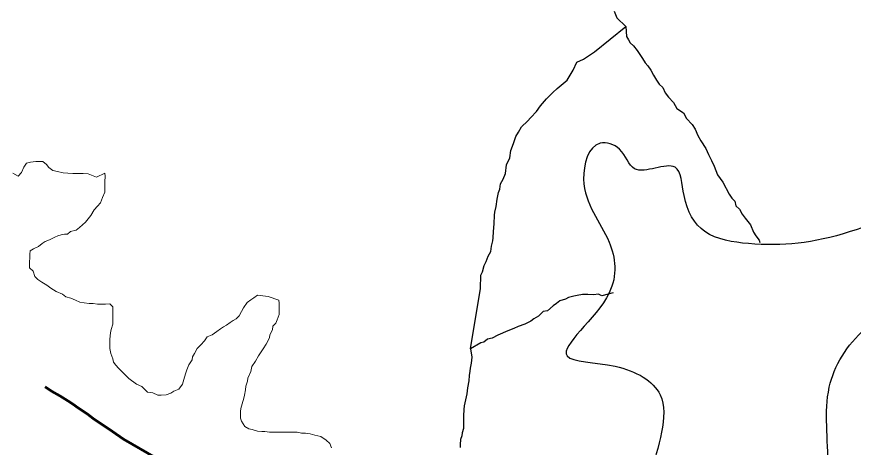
# Model space of a CAD drawing. Extents: x -1643653 to 4543381, y 1624270 to 13878484.
# Drawn here: x 630834 to 636293, y 8936921 to 8939733 of the extents above; entities that cross this region are included whole.
import ezdxf

# ---------------------------------------------------------------- set-up
doc = ezdxf.new("R2010")
doc.units = 0
doc.header["$LTSCALE"] = 200
doc.linetypes.add('LONG_DASH_SHORT_DASH', pattern=[9.9, 6, -1.2, 1.5, -1.2])
for name, color, linetype, lineweight in [('12', 7, 'Continuous', 25), ('21', 7, 'Continuous', 25), ('25', 7, 'Continuous', 13), ('57', 7, 'Continuous', 13), ('60', 7, 'Continuous', 13), ('7', 7, 'LONG_DASH_SHORT_DASH', 60)]:
    doc.layers.add(name, color=color, linetype=linetype, lineweight=lineweight)

msp = doc.modelspace()

# ---------------------------------------------------------------- linework, layer by layer
at = {"layer": '12'}
msp.add_line((633795.1, 8937564.7), (633860.7, 8937957.3), dxfattribs=at)
for points in [[(634732.3, 8939769.1), (634749.5, 8939726.5), (634809.1, 8939668.5)], [(634426.2, 8939318), (634464.3, 8939382.9), (634489.7, 8939435.3), (634532.3, 8939455), (634605.2, 8939504.6), (634809.1, 8939668.5)], [(634809.1, 8939668.5), (634813.6, 8939603.4), (634826, 8939583.2), (634838.3, 8939563.1), (634858.2, 8939543), (634882.9, 8939512.8), (634905.2, 8939480.1), (634917.6, 8939460), (634934.8, 8939432.3), (634952.2, 8939412.2), (634972, 8939384.5), (634989.3, 8939351.8), (635009, 8939319.2), (635026.3, 8939291.5), (635051.2, 8939271.3), (635065.9, 8939236.2), (635088.2, 8939208.5), (635120.5, 8939173.2), (635142.7, 8939133), (635185, 8939105.2), (635204.7, 8939067.5), (635241.9, 8939029.7), (635261.7, 8938999.6), (635278.9, 8938956.9), (635298.6, 8938921.7), (635330.8, 8938871.4), (635348, 8938833.8), (635367.7, 8938793.6), (635384.9, 8938755.9), (635407, 8938700.7), (635441.6, 8938652.9)], [(633860.7, 8937957.3), (633863.8, 8938044.9), (633874, 8938067.4), (633884.3, 8938107.4), (633897, 8938134.8), (633909.8, 8938169.8), (633927.5, 8938199.7), (633932.8, 8938234.8), (633940.6, 8938269.8), (633943.2, 8938289.8), (633946, 8938329.8), (633948.9, 8938379.8), (633951.8, 8938437.4), (633954.5, 8938457.4), (633962.3, 8938492.4), (633970.2, 8938542.4), (633978, 8938584.9), (633985.7, 8938607.4), (633990.9, 8938642.4), (634008.7, 8938672.4), (634024, 8938709.8), (634029.4, 8938764.9), (634052.2, 8938812.3), (634057.6, 8938859.8), (634075.5, 8938904.8), (634090.8, 8938949.7), (634108.5, 8938979.6), (634128.8, 8939014.6), (634166.6, 8939051.9), (634189.3, 8939074.2), (634227.1, 8939114.1), (634252.4, 8939151.4), (634290.3, 8939196.2), (634333.1, 8939238.5), (634360.8, 8939263.4), (634426.2, 8939318)], [(635441.6, 8938652.9), (635483.6, 8938575), (635500.9, 8938547.3), (635520.7, 8938527.2), (635528, 8938497.1), (635550.3, 8938476.9), (635567.6, 8938444.2), (635587.4, 8938416.6), (635622.1, 8938373.8), (635641.8, 8938326.1), (635656.6, 8938301), (635678.9, 8938273.3), (635684.2, 8938258.7)], [(634725.8, 8937929.1), (634653.1, 8937909.5), (634630.7, 8937919.7), (634598.2, 8937917.4), (634560.7, 8937917.7), (634525.7, 8937917.9), (634490.6, 8937913.1), (634470.6, 8937908.2), (634435.5, 8937898.5), (634415.4, 8937888.6), (634377.8, 8937876.3), (634357.6, 8937858.9), (634335, 8937844), (634297.2, 8937811.8), (634269.7, 8937806.9), (634239.5, 8937777.1), (634209.3, 8937759.8), (634189.2, 8937744.9), (634149, 8937725.1), (634106.4, 8937710.4), (634078.8, 8937695.5), (634038.6, 8937680.8), (633973.4, 8937653.7), (633935.7, 8937633.9), (633905.7, 8937626.6), (633883, 8937606.7), (633863, 8937601.8), (633795.1, 8937564.7)], [(633795.1, 8937564.7), (633804.7, 8937509.6), (633802.1, 8937489.6), (633799.4, 8937469.6), (633794.2, 8937437), (633791.5, 8937417), (633786.3, 8937389.5), (633783.5, 8937354.5), (633775.7, 8937309.5), (633770.4, 8937269.5), (633762.6, 8937229.5), (633754.8, 8937192), (633752.1, 8937166.9), (633749.3, 8937126.9), (633749, 8937081.8), (633748.7, 8937044.3), (633740.9, 8937014.3), (633738.3, 8936994.3), (633730.6, 8936971.8), (633727.9, 8936939.3), (633727.7, 8936919.2)]]:
    msp.add_lwpolyline(points, dxfattribs=at)
at = {"layer": '21'}
msp.add_spline([(635677.5, 8935542.3), (635110.6, 8935620.5), (634836.9, 8935855.3), (634709.8, 8936099.8), (634846.6, 8936275.8), (634973.7, 8936735.4), (635032.4, 8937263.6), (634739.1, 8937449.4), (634426.3, 8937517.8), (634700, 8937928.6), (634700, 8938261.1), (634533.8, 8938671.9), (634641.4, 8938906.6), (634768.4, 8938867.5), (634866.2, 8938740.3), (635130.1, 8938750.1), (635188.8, 8938564.3), (635325.6, 8938329.6), (635609.1, 8938251.3), (636273.8, 8938329.6), (636811.4, 8938368.7), (636860.3, 8938163.3), (636371.5, 8937693.9), (636136.9, 8937312.5), (636127.2, 8936784.3), (636156.5, 8936275.8), (636694.1, 8936060.6), (636850.5, 8935855.3), (636821.3, 8935831.4), (636756.6, 8935782.4), (636679.7, 8935742.2), (636611.5, 8935703.8), (636571.3, 8935684.5), (636504.8, 8935639.1), (636420.9, 8935593.6), (636337, 8935576.1), (636239.1, 8935562.1), (636151.7, 8935569.1), (636071.2, 8935593.6), (635990.8, 8935618.1), (635878.9, 8935632.1), (635826.5, 8935633.8), (635795, 8935628.6), (635758.3, 8935612.8), (635712.8, 8935584.8), (635680.9, 8935555.9), (635677.5, 8935542.3)], degree=3, dxfattribs=at)
at = {"layer": '25'}
for points in [[(631355.1, 8938684.9), (631300.2, 8938707.8), (631267.7, 8938708), (631247.7, 8938708.2), (631220.2, 8938708.3), (631200.2, 8938708.5), (631167.7, 8938711.2), (631137.7, 8938713.9), (631100.2, 8938721.7), (631070.3, 8938729.4), (631042.9, 8938747.1), (631028.1, 8938767.2), (631003.2, 8938787.4), (630958.2, 8938787.7), (630923.1, 8938782.9), (630898.1, 8938775.6), (630880.4, 8938750.7), (630865.1, 8938715.7), (630842.4, 8938690.8), (630807.5, 8938711.1)], [(631394.1, 8938552), (631409.4, 8938586.9), (631409.6, 8938622), (631409.9, 8938654.5), (631410.2, 8938692.1), (631407.8, 8938712.1), (631355.1, 8938684.9)], [(632474.7, 8937906.4), (632404.7, 8937914.4), (632382.1, 8937897), (632362, 8937884.6), (632336.8, 8937867.3), (632314, 8937832.4), (632301.3, 8937807.4), (632286.1, 8937780), (632266, 8937760.1), (632245.8, 8937747.7), (632225.8, 8937735.3), (632203.1, 8937717.9), (632183, 8937708.1), (632162.9, 8937693.2), (632140.3, 8937675.8), (632110.1, 8937656), (632077.5, 8937641.2), (632059.8, 8937616.3), (632034.6, 8937588.9), (632011.9, 8937566.5), (631994.1, 8937534.1), (631981.4, 8937511.6), (631978.8, 8937491.6), (631956, 8937459.2), (631943.3, 8937426.8), (631935.6, 8937399.3), (631925.3, 8937364.3), (631915, 8937331.8), (631892.3, 8937299.4), (631859.7, 8937287.1), (631839.6, 8937274.7), (631809.5, 8937262.4), (631776.9, 8937260.1), (631754.4, 8937260.3), (631722, 8937275.5), (631687.1, 8937280.7), (631649.8, 8937318.6), (631614.9, 8937333.8), (631565.2, 8937369.2), (631530.4, 8937404.5), (631498.2, 8937437.2), (631480.8, 8937457.4), (631466, 8937477.5), (631461.1, 8937497.5), (631448.9, 8937532.7), (631441.6, 8937565.3), (631441.8, 8937585.3), (631441.9, 8937605.3), (631442.1, 8937625.3), (631444.7, 8937647.9), (631444.9, 8937667.9), (631450.1, 8937690.4), (631460.3, 8937725.4), (631460.7, 8937767.9), (631460.9, 8937798), (631461.2, 8937838), (631441.3, 8937858.2), (631413.8, 8937855.9), (631383.8, 8937856.1), (631361.3, 8937856.2), (631333.8, 8937858.9), (631306.3, 8937859.1), (631273.8, 8937864.3), (631246.3, 8937869.5), (631216.4, 8937882.2), (631186.5, 8937894.9), (631154.1, 8937902.6), (631131.7, 8937920.3), (631091.8, 8937938.1), (631057, 8937960.9), (631029.6, 8937978.6), (630997.2, 8937998.8), (630972.3, 8938016.5), (630952.5, 8938036.7), (630940.2, 8938071.8), (630917.9, 8938092), (630918.2, 8938127), (630918.4, 8938162.1), (630918.6, 8938182.1), (630921.2, 8938204.6), (630943.8, 8938217), (630976.5, 8938231.8), (630999.1, 8938251.7), (631019.2, 8938264), (631046.8, 8938276.4), (631082, 8938293.7), (631102.1, 8938301.1), (631124.6, 8938308.4), (631144.7, 8938313.3), (631164.7, 8938313.2), (631184.8, 8938330.5), (631222.4, 8938337.8), (631242.5, 8938355.2), (631262.7, 8938372.6), (631282.8, 8938390), (631300.5, 8938412.4), (631318.2, 8938434.8), (631338.5, 8938472.2), (631361.1, 8938494.6), (631381.3, 8938517), (631394.1, 8938552)], [(632887.3, 8936917.3), (632877.5, 8936944.9), (632852.7, 8936967.6), (632817.8, 8936990.4), (632780.4, 8937000.6), (632748, 8937008.3), (632718, 8937013.6), (632693, 8937013.7), (632663, 8937018.9), (632633, 8937019.1), (632613, 8937019.3), (632585.5, 8937019.4), (632558, 8937019.6), (632527.9, 8937019.8), (632502.9, 8937020), (632482.9, 8937020.1), (632452.9, 8937022.8), (632432.9, 8937023), (632405.4, 8937025.6), (632370.5, 8937035.9), (632348, 8937041), (632323.1, 8937056.2), (632300.9, 8937091.4), (632293.5, 8937111.5), (632293.7, 8937131.5), (632293.9, 8937154.1), (632296.5, 8937174.1), (632304.2, 8937204.1), (632317, 8937241.5), (632319.7, 8937261.5), (632327.5, 8937296.5), (632330.1, 8937319.1), (632340.4, 8937351.5), (632343, 8937371.5), (632360.9, 8937416.5), (632368.6, 8937449), (632391.4, 8937483.9), (632411.7, 8937518.8), (632442, 8937563.7), (632462.3, 8937593.6), (632482.6, 8937636), (632485.3, 8937656), (632503, 8937688.4), (632505.7, 8937710.9), (632525.8, 8937730.8), (632533.5, 8937753.3), (632546.3, 8937788.3), (632546.5, 8937818.3), (632546.7, 8937840.8), (632546.8, 8937860.9), (632544.5, 8937880.9), (632474.7, 8937906.4)]]:
    msp.add_lwpolyline(points, dxfattribs=at)
at = {"layer": '57'}
for points in [[(631355.1, 8938684.9), (631300.2, 8938707.8), (631267.7, 8938708), (631247.7, 8938708.2), (631220.2, 8938708.3), (631200.2, 8938708.5), (631167.7, 8938711.2), (631137.7, 8938713.9), (631100.2, 8938721.7), (631070.3, 8938729.4), (631042.9, 8938747.1), (631028.1, 8938767.2), (631003.2, 8938787.4), (630958.2, 8938787.7), (630923.1, 8938782.9), (630898.1, 8938775.6), (630880.4, 8938750.7), (630865.1, 8938715.7), (630842.4, 8938690.8), (630807.5, 8938711.1)], [(630807.5, 8938711.1), (630842.4, 8938690.8), (630865.1, 8938715.7), (630880.4, 8938750.7), (630898.1, 8938775.6), (630923.1, 8938782.9), (630958.2, 8938787.7), (631003.2, 8938787.4), (631028.1, 8938767.2), (631042.9, 8938747.1), (631070.3, 8938729.4), (631100.2, 8938721.7), (631137.7, 8938713.9), (631167.7, 8938711.2), (631200.2, 8938708.5), (631220.2, 8938708.3), (631247.7, 8938708.2), (631267.7, 8938708), (631300.2, 8938707.8), (631355.1, 8938684.9)], [(631394.1, 8938552), (631409.4, 8938586.9), (631409.6, 8938622), (631409.9, 8938654.5), (631410.2, 8938692.1), (631407.8, 8938712.1), (631355.1, 8938684.9)], [(631355.1, 8938684.9), (631407.8, 8938712.1), (631410.2, 8938692.1), (631409.9, 8938654.5), (631409.6, 8938622), (631409.4, 8938586.9), (631394.1, 8938552)], [(632474.7, 8937906.4), (632404.7, 8937914.4), (632382.1, 8937897), (632362, 8937884.6), (632336.8, 8937867.3), (632314, 8937832.4), (632301.3, 8937807.4), (632286.1, 8937780), (632266, 8937760.1), (632245.8, 8937747.7), (632225.8, 8937735.3), (632203.1, 8937717.9), (632183, 8937708.1), (632162.9, 8937693.2), (632140.3, 8937675.8), (632110.1, 8937656), (632077.5, 8937641.2), (632059.8, 8937616.3), (632034.6, 8937588.9), (632011.9, 8937566.5), (631994.1, 8937534.1), (631981.4, 8937511.6), (631978.8, 8937491.6), (631956, 8937459.2), (631943.3, 8937426.8), (631935.6, 8937399.3), (631925.3, 8937364.3), (631915, 8937331.8), (631892.3, 8937299.4), (631859.7, 8937287.1), (631839.6, 8937274.7), (631809.5, 8937262.4), (631776.9, 8937260.1), (631754.4, 8937260.3), (631722, 8937275.5), (631687.1, 8937280.7), (631649.8, 8937318.6), (631614.9, 8937333.8), (631565.2, 8937369.2), (631530.4, 8937404.5), (631498.2, 8937437.2), (631480.8, 8937457.4), (631466, 8937477.5), (631461.1, 8937497.5), (631448.9, 8937532.7), (631441.6, 8937565.3), (631441.8, 8937585.3), (631441.9, 8937605.3), (631442.1, 8937625.3), (631444.7, 8937647.9), (631444.9, 8937667.9), (631450.1, 8937690.4), (631460.3, 8937725.4), (631460.7, 8937767.9), (631460.9, 8937798), (631461.2, 8937838), (631441.3, 8937858.2), (631413.8, 8937855.9), (631383.8, 8937856.1), (631361.3, 8937856.2), (631333.8, 8937858.9), (631306.3, 8937859.1), (631273.8, 8937864.3), (631246.3, 8937869.5), (631216.4, 8937882.2), (631186.5, 8937894.9), (631154.1, 8937902.6), (631131.7, 8937920.3), (631091.8, 8937938.1), (631057, 8937960.9), (631029.6, 8937978.6), (630997.2, 8937998.8), (630972.3, 8938016.5), (630952.5, 8938036.7), (630940.2, 8938071.8), (630917.9, 8938092), (630918.2, 8938127), (630918.4, 8938162.1), (630918.6, 8938182.1), (630921.2, 8938204.6), (630943.8, 8938217), (630976.5, 8938231.8), (630999.1, 8938251.7), (631019.2, 8938264), (631046.8, 8938276.4), (631082, 8938293.7), (631102.1, 8938301.1), (631124.6, 8938308.4), (631144.7, 8938313.3), (631164.7, 8938313.2), (631184.8, 8938330.5), (631222.4, 8938337.8), (631242.5, 8938355.2), (631262.7, 8938372.6), (631282.8, 8938390), (631300.5, 8938412.4), (631318.2, 8938434.8), (631338.5, 8938472.2), (631361.1, 8938494.6), (631381.3, 8938517), (631394.1, 8938552)], [(631394.1, 8938552), (631381.3, 8938517), (631361.1, 8938494.6), (631338.5, 8938472.2), (631318.2, 8938434.8), (631300.5, 8938412.4), (631282.8, 8938390), (631262.7, 8938372.6), (631242.5, 8938355.2), (631222.4, 8938337.8), (631184.8, 8938330.5), (631164.7, 8938313.2), (631144.7, 8938313.3), (631124.6, 8938308.4), (631102.1, 8938301.1), (631082, 8938293.7), (631046.8, 8938276.4), (631019.2, 8938264), (630999.1, 8938251.7), (630976.5, 8938231.8), (630943.8, 8938217), (630921.2, 8938204.6), (630918.6, 8938182.1), (630918.4, 8938162.1), (630918.2, 8938127), (630917.9, 8938092), (630940.2, 8938071.8), (630952.5, 8938036.7), (630972.3, 8938016.5), (630997.2, 8937998.8), (631029.6, 8937978.6), (631057, 8937960.9), (631091.8, 8937938.1), (631131.7, 8937920.3), (631154.1, 8937902.6), (631186.5, 8937894.9), (631216.4, 8937882.2), (631246.3, 8937869.5), (631273.8, 8937864.3), (631306.3, 8937859.1), (631333.8, 8937858.9), (631361.3, 8937856.2), (631383.8, 8937856.1), (631413.8, 8937855.9), (631441.3, 8937858.2), (631461.2, 8937838), (631460.9, 8937798), (631460.7, 8937767.9), (631460.3, 8937725.4), (631450.1, 8937690.4), (631444.9, 8937667.9), (631444.7, 8937647.9), (631442.1, 8937625.3), (631441.9, 8937605.3), (631441.8, 8937585.3), (631441.6, 8937565.3), (631448.9, 8937532.7), (631461.1, 8937497.5), (631466, 8937477.5), (631480.8, 8937457.4), (631498.2, 8937437.2), (631530.4, 8937404.5), (631565.2, 8937369.2), (631614.9, 8937333.8), (631649.8, 8937318.6), (631687.1, 8937280.7), (631722, 8937275.5), (631754.4, 8937260.3), (631776.9, 8937260.1), (631809.5, 8937262.4), (631839.6, 8937274.7), (631859.7, 8937287.1), (631892.3, 8937299.4), (631915, 8937331.8), (631925.3, 8937364.3), (631935.6, 8937399.3), (631943.3, 8937426.8), (631956, 8937459.2), (631978.8, 8937491.6), (631981.4, 8937511.6), (631994.1, 8937534.1), (632011.9, 8937566.5), (632034.6, 8937588.9), (632059.8, 8937616.3), (632077.5, 8937641.2), (632110.1, 8937656), (632140.3, 8937675.8), (632162.9, 8937693.2), (632183, 8937708.1), (632203.1, 8937717.9), (632225.8, 8937735.3), (632245.8, 8937747.7), (632266, 8937760.1), (632286.1, 8937780), (632301.3, 8937807.4), (632314, 8937832.4), (632336.8, 8937867.3), (632362, 8937884.6), (632382.1, 8937897), (632404.7, 8937914.4), (632474.7, 8937906.4)], [(632887.3, 8936917.3), (632877.5, 8936944.9), (632852.7, 8936967.6), (632817.8, 8936990.4), (632780.4, 8937000.6), (632748, 8937008.3), (632718, 8937013.6), (632693, 8937013.7), (632663, 8937018.9), (632633, 8937019.1), (632613, 8937019.3), (632585.5, 8937019.4), (632558, 8937019.6), (632527.9, 8937019.8), (632502.9, 8937020), (632482.9, 8937020.1), (632452.9, 8937022.8), (632432.9, 8937023), (632405.4, 8937025.6), (632370.5, 8937035.9), (632348, 8937041), (632323.1, 8937056.2), (632300.9, 8937091.4), (632293.5, 8937111.5), (632293.7, 8937131.5), (632293.9, 8937154.1), (632296.5, 8937174.1), (632304.2, 8937204.1), (632317, 8937241.5), (632319.7, 8937261.5), (632327.5, 8937296.5), (632330.1, 8937319.1), (632340.4, 8937351.5), (632343, 8937371.5), (632360.9, 8937416.5), (632368.6, 8937449), (632391.4, 8937483.9), (632411.7, 8937518.8), (632442, 8937563.7), (632462.3, 8937593.6), (632482.6, 8937636), (632485.3, 8937656), (632503, 8937688.4), (632505.7, 8937710.9), (632525.8, 8937730.8), (632533.5, 8937753.3), (632546.3, 8937788.3), (632546.5, 8937818.3), (632546.7, 8937840.8), (632546.8, 8937860.9), (632544.5, 8937880.9), (632474.7, 8937906.4)], [(632474.7, 8937906.4), (632544.5, 8937880.9), (632546.8, 8937860.9), (632546.7, 8937840.8), (632546.5, 8937818.3), (632546.3, 8937788.3), (632533.5, 8937753.3), (632525.8, 8937730.8), (632505.7, 8937710.9), (632503, 8937688.4), (632485.3, 8937656), (632482.6, 8937636), (632462.3, 8937593.6), (632442, 8937563.7), (632411.7, 8937518.8), (632391.4, 8937483.9), (632368.6, 8937449), (632360.9, 8937416.5), (632343, 8937371.5), (632340.4, 8937351.5), (632330.1, 8937319.1), (632327.5, 8937296.5), (632319.7, 8937261.5), (632317, 8937241.5), (632304.2, 8937204.1), (632296.5, 8937174.1), (632293.9, 8937154.1), (632293.7, 8937131.5), (632293.5, 8937111.5), (632300.9, 8937091.4), (632323.1, 8937056.2), (632348, 8937041), (632370.5, 8937035.9), (632405.4, 8937025.6), (632432.9, 8937023), (632452.9, 8937022.8), (632482.9, 8937020.1), (632502.9, 8937020), (632527.9, 8937019.8), (632558, 8937019.6), (632585.5, 8937019.4), (632613, 8937019.3), (632633, 8937019.1), (632663, 8937018.9), (632693, 8937013.7), (632718, 8937013.6), (632748, 8937008.3), (632780.4, 8937000.6), (632817.8, 8936990.4), (632852.7, 8936967.6), (632877.5, 8936944.9), (632887.3, 8936917.3)]]:
    msp.add_lwpolyline(points, dxfattribs=at)
at = {"layer": '60', "lineweight": 25}
msp.add_spline([(814781, 9009175.5), (814787.2, 9009173.4), (814796.9, 9009173.4), (814799.4, 9009172.4), (814805.1, 9009174.5), (814805.6, 9009176.5), (814811.7, 9009179.5), (814811.7, 9009179.5), (814801.5, 9009181), (814790.7, 9009181.5), (814784.1, 9009183.1), (814777.4, 9009185.1), (814778.4, 9009175.5)], degree=3, dxfattribs=at)
at = {"layer": '7'}
for points in [[(631168.3, 8937224.3), (631116, 8937257.1), (631061.2, 8937287.4), (631019.3, 8937316.4)], [(631862.9, 8936784.1), (631808, 8936813), (631755.5, 8936815.8), (631740.8, 8936850.9), (631531.6, 8936974.6), (631459.4, 8937022.6), (631332.5, 8937108.3), (631292.7, 8937138.5), (631237.9, 8937176.4), (631198.1, 8937204.1), (631168.3, 8937224.3)]]:
    msp.add_lwpolyline(points, dxfattribs=at)

doc.saveas('drawing.dxf')
